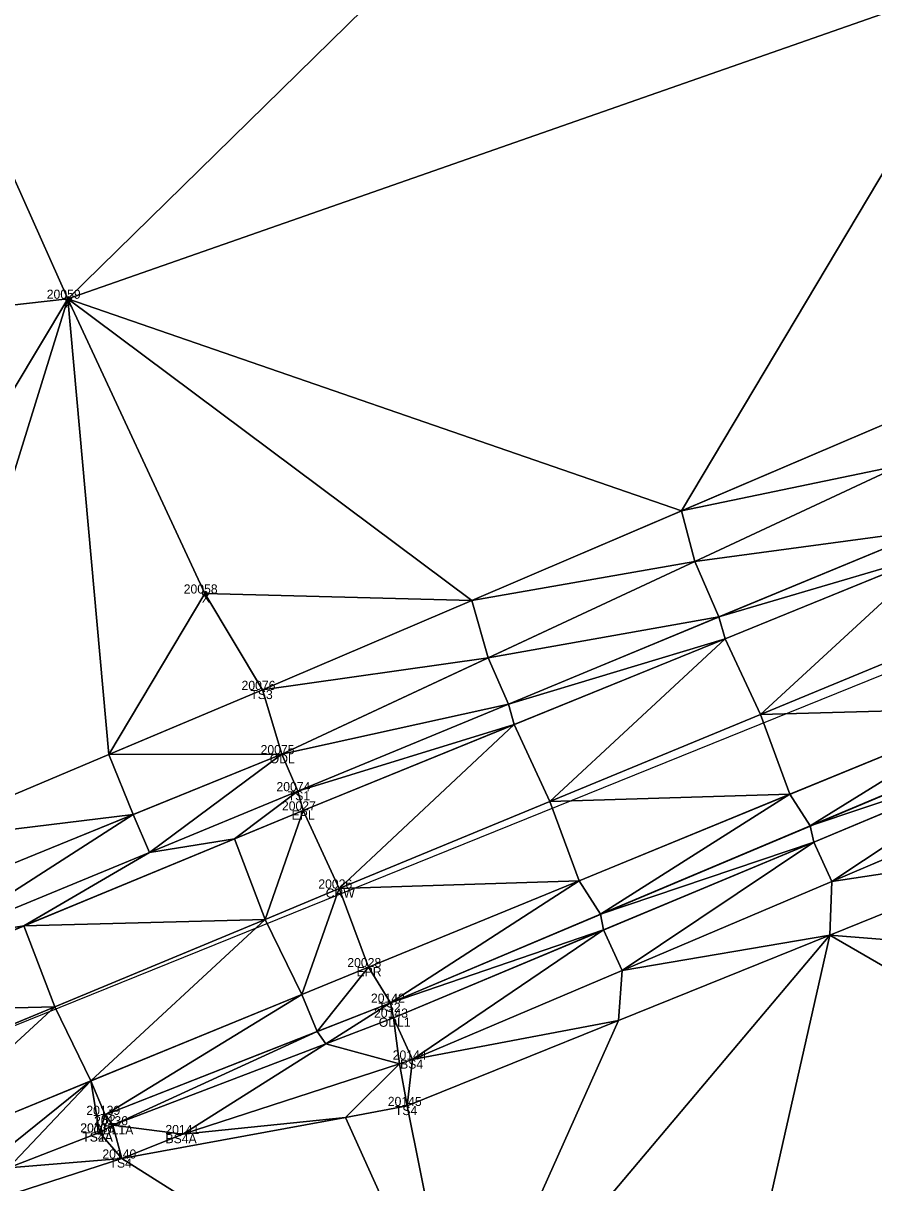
# Model space of a CAD drawing. Extents: x 1966740 to 1969291, y 1117379 to 1118460.
# Drawn here: x 1967040.4 to 1967133.7, y 1117539.4 to 1117666.5 of the extents above; entities that cross this region are included whole.
import ezdxf

# ---------------------------------------------------------------- set-up
doc = ezdxf.new("R2010")
doc.units = 0
for name, color, linetype in [('Level 1', 7, 'Continuous'), ('Level 3', 7, 'Continuous'), ('Level 30', 7, 'Continuous'), ('Level 35', 7, 'Continuous'), ('Level 50', 7, 'Continuous'), ('Level 52', 7, 'Continuous'), ('Level 53', 7, 'Continuous'), ('Level 56', 7, 'Continuous'), ('Level 6', 7, 'Continuous'), ('Level 62', 7, 'Continuous')]:
    doc.layers.add(name, color=color, linetype=linetype)

msp = doc.modelspace()

# ---------------------------------------------------------------- linework, layer by layer
at = {"layer": 'Level 1'}
msp.add_line((1966770.74, 1117448.12), (1967849.47, 1117883.86), dxfattribs=at)
at = {"layer": 'Level 3'}
for points in [[(1966768.15, 1117461.43), (1966869.41, 1117499.34), (1967070.52, 1117582.35), (1967171.25, 1117624.02), (1967269.74, 1117664.9), (1967320.21, 1117685.71), (1967369.37, 1117708.48), (1967468.51, 1117746.66), (1967564.6, 1117784.47), (1967654.68, 1117828.05), (1967680.1, 1117841.48), (1967687.91, 1117842.93), (1967691.45, 1117838.71), (1967693.03, 1117834.22)], [(1966769.51, 1117457.48), (1966870.16, 1117497.34), (1966971.19, 1117538.95), (1967071.09, 1117580.24), (1967172.6, 1117621.53), (1967270.79, 1117661.66), (1967321.12, 1117682.57), (1967371.52, 1117702.88), (1967470.26, 1117741.55), (1967566.67, 1117779.5), (1967661.25, 1117817.53), (1967694.4, 1117831.19), (1967697.89, 1117822.8)], [(1966772.57, 1117449.88), (1966874.49, 1117489.87), (1966974.64, 1117529.93), (1967075.06, 1117571.68), (1967175.91, 1117613.34), (1967274.11, 1117653.69), (1967325.25, 1117674.8), (1967374.73, 1117695.01), (1967473.9, 1117733.1), (1967569.8, 1117771.9), (1967665.19, 1117809.79), (1967697.89, 1117822.8)], [(1966766.42, 1117472.19), (1966865.47, 1117508.82), (1967066.64, 1117593.45), (1967166.55, 1117636.11), (1967264.62, 1117677.56), (1967315.66, 1117698.57), (1967367.9, 1117716.34), (1967464.92, 1117753.87), (1967560.73, 1117793.63)], [(1966775.75, 1117440.57), (1966876.18, 1117480.39), (1966978.46, 1117522.15), (1967078.26, 1117563.06), (1967180.7, 1117605.06), (1967277.98, 1117644.72), (1967308.82, 1117656.67)], [(1967048.76, 1117544.94), (1967049.4, 1117546.86), (1967080.66, 1117559.16), (1967179.58, 1117600.77), (1967277.28, 1117639.86), (1967309.81, 1117650.85), (1967314.11, 1117648.69)], [(1967048.76, 1117544.94), (1967051.21, 1117542.08), (1967082.51, 1117547.84), (1967186.99, 1117590.06), (1967282.24, 1117628.54), (1967312.54, 1117644.56), (1967314.11, 1117648.69)], [(1967057.9, 1117544.76), (1967083.08, 1117552.93), (1967182.44, 1117595.12), (1967280.35, 1117634.58)]]:
    msp.add_lwpolyline(points, dxfattribs=at)
at = {"layer": 'Level 30'}
for centre in [(1967045.28, 1117636.33), (1967060.32, 1117604.02)]:
    msp.add_circle(centre, 0.25, dxfattribs=at)
at = {"layer": 'Level 35'}
for points in [[(1967025.79, 1117679.91), (1967131.79, 1117721.07), (1967045.28, 1117636.33)], [(1967045.28, 1117636.33), (1967131.79, 1117721.07), (1967147.82, 1117672.22)], [(1966942.02, 1117624.67), (1967025.79, 1117679.91), (1967045.28, 1117636.33)], [(1967045.28, 1117636.33), (1967147.82, 1117672.22), (1967112.59, 1117613.07)], [(1967112.59, 1117613.07), (1967147.82, 1117672.22), (1967135.56, 1117622.88)], [(1966942.02, 1117624.67), (1967045.28, 1117636.33), (1967003.71, 1117566.97)], [(1967003.71, 1117566.97), (1967045.28, 1117636.33), (1967026.74, 1117576.66)], [(1967026.74, 1117576.66), (1967045.28, 1117636.33), (1967049.78, 1117586.36)], [(1967045.28, 1117636.33), (1967112.59, 1117613.07), (1967089.61, 1117603.26)], [(1967045.28, 1117636.33), (1967089.61, 1117603.26), (1967060.32, 1117604.02)], [(1967045.28, 1117636.33), (1967060.32, 1117604.02), (1967049.78, 1117586.36)], [(1967112.59, 1117613.07), (1967135.56, 1117622.88), (1967136.68, 1117618.09)], [(1967112.59, 1117613.07), (1967136.68, 1117618.09), (1967114.04, 1117607.53)], [(1967114.04, 1117607.53), (1967136.68, 1117618.09), (1967139.78, 1117611)], [(1967089.61, 1117603.26), (1967112.59, 1117613.07), (1967114.04, 1117607.53)], [(1967114.04, 1117607.53), (1967139.78, 1117611), (1967116.69, 1117601.45)], [(1967116.69, 1117601.45), (1967139.78, 1117611), (1967140.52, 1117608.48)], [(1967089.61, 1117603.26), (1967114.04, 1117607.53), (1967091.4, 1117596.97)], [(1967091.4, 1117596.97), (1967114.04, 1117607.53), (1967116.69, 1117601.45)], [(1967116.69, 1117601.45), (1967140.52, 1117608.48), (1967117.38, 1117599.07)], [(1967117.38, 1117599.07), (1967140.52, 1117608.48), (1967121.24, 1117590.76)], [(1967121.24, 1117590.76), (1967140.52, 1117608.48), (1967144.33, 1117600.3)], [(1967049.78, 1117586.36), (1967060.32, 1117604.02), (1967066.64, 1117593.45)], [(1967060.32, 1117604.02), (1967089.61, 1117603.26), (1967066.64, 1117593.45)], [(1967066.64, 1117593.45), (1967089.61, 1117603.26), (1967091.4, 1117596.97)], [(1967091.4, 1117596.97), (1967116.69, 1117601.45), (1967093.61, 1117591.9)], [(1967093.61, 1117591.9), (1967116.69, 1117601.45), (1967117.38, 1117599.07)], [(1967121.24, 1117590.76), (1967144.33, 1117600.3), (1967147.6, 1117591.49)], [(1967093.61, 1117591.9), (1967117.38, 1117599.07), (1967094.23, 1117589.65)], [(1967094.23, 1117589.65), (1967117.38, 1117599.07), (1967098.15, 1117581.22)], [(1967098.15, 1117581.22), (1967117.38, 1117599.07), (1967121.24, 1117590.76)], [(1967066.64, 1117593.45), (1967091.4, 1117596.97), (1967068.76, 1117586.41)], [(1967068.76, 1117586.41), (1967091.4, 1117596.97), (1967093.61, 1117591.9)], [(1967049.78, 1117586.36), (1967066.64, 1117593.45), (1967068.76, 1117586.41)], [(1967068.76, 1117586.41), (1967093.61, 1117591.9), (1967070.52, 1117582.35)], [(1967070.52, 1117582.35), (1967093.61, 1117591.9), (1967094.23, 1117589.65)], [(1967121.24, 1117590.76), (1967147.6, 1117591.49), (1967124.48, 1117582.01)], [(1967124.48, 1117582.01), (1967147.6, 1117591.49), (1967126.71, 1117578.54)], [(1967126.71, 1117578.54), (1967147.6, 1117591.49), (1967149.74, 1117588.22)], [(1967070.52, 1117582.35), (1967094.23, 1117589.65), (1967071.09, 1117580.24)], [(1967071.09, 1117580.24), (1967094.23, 1117589.65), (1967075.06, 1117571.68)], [(1967075.06, 1117571.68), (1967094.23, 1117589.65), (1967098.15, 1117581.22)], [(1967098.15, 1117581.22), (1967121.24, 1117590.76), (1967124.48, 1117582.01)], [(1967126.71, 1117578.54), (1967149.74, 1117588.22), (1967150.15, 1117586.4)], [(1967026.74, 1117576.66), (1967049.78, 1117586.36), (1967052.47, 1117579.79)], [(1967049.78, 1117586.36), (1967068.76, 1117586.41), (1967052.47, 1117579.79)], [(1967052.47, 1117579.79), (1967068.76, 1117586.41), (1967054.23, 1117575.62)], [(1967054.23, 1117575.62), (1967068.76, 1117586.41), (1967070.52, 1117582.35)], [(1967126.71, 1117578.54), (1967150.15, 1117586.4), (1967127.1, 1117576.77)], [(1967127.1, 1117576.77), (1967150.15, 1117586.4), (1967129.07, 1117572.46)], [(1967129.07, 1117572.46), (1967150.15, 1117586.4), (1967152.07, 1117582.23)], [(1967054.23, 1117575.62), (1967070.52, 1117582.35), (1967063.56, 1117577.12)], [(1967063.56, 1117577.12), (1967070.52, 1117582.35), (1967071.09, 1117580.24)], [(1967098.15, 1117581.22), (1967124.48, 1117582.01), (1967101.37, 1117572.54)], [(1967101.37, 1117572.54), (1967124.48, 1117582.01), (1967103.69, 1117568.85)], [(1967103.69, 1117568.85), (1967124.48, 1117582.01), (1967126.71, 1117578.54)], [(1967129.07, 1117572.46), (1967152.07, 1117582.23), (1967152.01, 1117575.92)], [(1967075.06, 1117571.68), (1967098.15, 1117581.22), (1967101.37, 1117572.54)], [(1967026.74, 1117576.66), (1967052.47, 1117579.79), (1967029.32, 1117570.38)], [(1967029.32, 1117570.38), (1967052.47, 1117579.79), (1967031.12, 1117566.09)], [(1967031.12, 1117566.09), (1967052.47, 1117579.79), (1967054.23, 1117575.62)], [(1967063.56, 1117577.12), (1967071.09, 1117580.24), (1967066.93, 1117568.3)], [(1967066.93, 1117568.3), (1967071.09, 1117580.24), (1967075.06, 1117571.68)], [(1967103.69, 1117568.85), (1967126.71, 1117578.54), (1967127.1, 1117576.77)], [(1967040.46, 1117567.58), (1967054.23, 1117575.62), (1967063.56, 1117577.12)], [(1967040.46, 1117567.58), (1967063.56, 1117577.12), (1967066.93, 1117568.3)], [(1967031.12, 1117566.09), (1967054.23, 1117575.62), (1967040.46, 1117567.58)], [(1967103.69, 1117568.85), (1967127.1, 1117576.77), (1967104.05, 1117567.14)], [(1967104.05, 1117567.14), (1967127.1, 1117576.77), (1967106.07, 1117562.69)], [(1967106.07, 1117562.69), (1967127.1, 1117576.77), (1967129.07, 1117572.46)], [(1967128.84, 1117566.56), (1967129.07, 1117572.46), (1967152.01, 1117575.92)], [(1967128.84, 1117566.56), (1967152.01, 1117575.92), (1967199.69, 1117560.93)], [(1967075.06, 1117571.68), (1967101.37, 1117572.54), (1967078.26, 1117563.06)], [(1967078.26, 1117563.06), (1967101.37, 1117572.54), (1967080.66, 1117559.16)], [(1967080.66, 1117559.16), (1967101.37, 1117572.54), (1967103.69, 1117568.85)], [(1967106.07, 1117562.69), (1967129.07, 1117572.46), (1967128.84, 1117566.56)], [(1967066.93, 1117568.3), (1967075.06, 1117571.68), (1967070.94, 1117560.06)], [(1967070.94, 1117560.06), (1967075.06, 1117571.68), (1967078.26, 1117563.06)], [(1967040.46, 1117567.58), (1967066.93, 1117568.3), (1967043.85, 1117558.71)], [(1967043.85, 1117558.71), (1967066.93, 1117568.3), (1967047.82, 1117550.58)], [(1967047.82, 1117550.58), (1967066.93, 1117568.3), (1967070.94, 1117560.06)], [(1967080.66, 1117559.16), (1967103.69, 1117568.85), (1967104.05, 1117567.14)], [(1967017.37, 1117558.04), (1967031.12, 1117566.09), (1967040.46, 1117567.58)], [(1967017.37, 1117558.04), (1967040.46, 1117567.58), (1967043.85, 1117558.71)], [(1967080.66, 1117559.16), (1967104.05, 1117567.14), (1967081, 1117557.52)], [(1967081, 1117557.52), (1967104.05, 1117567.14), (1967083.08, 1117552.93)], [(1967083.08, 1117552.93), (1967104.05, 1117567.14), (1967106.07, 1117562.69)], [(1967088.4, 1117518.58), (1967105.67, 1117557.2), (1967128.84, 1117566.56)], [(1967088.4, 1117518.58), (1967128.84, 1117566.56), (1967106.21, 1117466.35)], [(1967105.67, 1117557.2), (1967106.07, 1117562.69), (1967128.84, 1117566.56)], [(1967106.21, 1117466.35), (1967128.84, 1117566.56), (1967224.58, 1117511.21)], [(1967128.84, 1117566.56), (1967199.69, 1117560.93), (1967224.58, 1117511.21)], [(1967070.94, 1117560.06), (1967078.26, 1117563.06), (1967072.65, 1117556.01)], [(1967072.65, 1117556.01), (1967078.26, 1117563.06), (1967080.66, 1117559.16)], [(1967083.08, 1117552.93), (1967106.07, 1117562.69), (1967105.67, 1117557.2)], [(1967047.82, 1117550.58), (1967070.94, 1117560.06), (1967049.4, 1117546.86)], [(1967049.4, 1117546.86), (1967070.94, 1117560.06), (1967072.65, 1117556.01)], [(1967072.65, 1117556.01), (1967080.66, 1117559.16), (1967073.58, 1117554.67)], [(1967073.58, 1117554.67), (1967080.66, 1117559.16), (1967081, 1117557.52)], [(1967017.37, 1117558.04), (1967043.85, 1117558.71), (1967020.78, 1117549.12)], [(1967020.78, 1117549.12), (1967043.85, 1117558.71), (1967024.7, 1117541.1)], [(1967024.7, 1117541.1), (1967043.85, 1117558.71), (1967047.82, 1117550.58)], [(1967073.58, 1117554.67), (1967081, 1117557.52), (1967081.65, 1117552.46)], [(1967081, 1117557.52), (1967083.08, 1117552.93), (1967081.65, 1117552.46)], [(1967082.51, 1117547.84), (1967083.08, 1117552.93), (1967105.67, 1117557.2)], [(1967082.51, 1117547.84), (1967105.67, 1117557.2), (1967088.4, 1117518.58)], [(1967049.4, 1117546.86), (1967072.65, 1117556.01), (1967050.24, 1117545.72)], [(1967050.24, 1117545.72), (1967072.65, 1117556.01), (1967073.58, 1117554.67)], [(1967050.24, 1117545.72), (1967073.58, 1117554.67), (1967057.9, 1117544.76)], [(1967057.9, 1117544.76), (1967073.58, 1117554.67), (1967081.65, 1117552.46)], [(1967081.65, 1117552.46), (1967083.08, 1117552.93), (1967082.51, 1117547.84)], [(1967057.9, 1117544.76), (1967081.65, 1117552.46), (1967075.74, 1117546.59)], [(1967075.74, 1117546.59), (1967081.65, 1117552.46), (1967082.51, 1117547.84)], [(1967024.7, 1117541.1), (1967047.82, 1117550.58), (1967035.72, 1117540.87)], [(1967035.72, 1117540.87), (1967047.82, 1117550.58), (1967038.77, 1117541.05)], [(1967038.77, 1117541.05), (1967047.82, 1117550.58), (1967048.76, 1117544.94)], [(1967047.82, 1117550.58), (1967049.4, 1117546.86), (1967048.76, 1117544.94)], [(1967075.74, 1117546.59), (1967082.51, 1117547.84), (1967088.4, 1117518.58)], [(1967048.76, 1117544.94), (1967049.4, 1117546.86), (1967050.24, 1117545.72)], [(1967051.21, 1117542.08), (1967057.9, 1117544.76), (1967075.74, 1117546.59)], [(1967051.21, 1117542.08), (1967075.74, 1117546.59), (1967088.4, 1117518.58)], [(1967048.76, 1117544.94), (1967050.24, 1117545.72), (1967051.21, 1117542.08)], [(1967050.24, 1117545.72), (1967057.9, 1117544.76), (1967051.21, 1117542.08)], [(1967038.77, 1117541.05), (1967048.76, 1117544.94), (1967051.21, 1117542.08)], [(1967038.45, 1117537.97), (1967038.77, 1117541.05), (1967051.21, 1117542.08)], [(1967038.45, 1117537.97), (1967051.21, 1117542.08), (1967088.4, 1117518.58)]]:
    msp.add_lwpolyline(points, close=True, dxfattribs=at)
at = {"layer": 'Level 50'}
for centre in [(1967066.64, 1117593.45), (1967068.76, 1117586.41), (1967070.52, 1117582.35), (1967071.09, 1117580.24), (1967075.06, 1117571.68), (1967078.26, 1117563.06), (1967080.66, 1117559.16), (1967081, 1117557.52), (1967083.08, 1117552.93), (1967082.51, 1117547.84), (1967049.4, 1117546.86), (1967050.24, 1117545.72), (1967048.76, 1117544.94), (1967048.76, 1117544.94), (1967057.9, 1117544.76), (1967051.21, 1117542.08)]:
    msp.add_circle(centre, 0.001, dxfattribs=at)
at = {"layer": 'Level 6'}
for points in [[(1966766.64, 1117466.58), (1966867.24, 1117504.5), (1967068.76, 1117586.41), (1967167.95, 1117632.67), (1967266.82, 1117671.88), (1967316.79, 1117693.47), (1967368.01, 1117713.34), (1967465.67, 1117751.74), (1967560.73, 1117793.63)], [(1967050.24, 1117545.72), (1967081, 1117557.52), (1967180.2, 1117598.94), (1967280.35, 1117634.58), (1967311.17, 1117647.93)]]:
    msp.add_lwpolyline(points, dxfattribs=at)

# ---------------------------------------------------------------- texts
at = {"layer": 'Level 52'}
for s, p in [('20059', (1967042.98, 1117636.33)), ('20058', (1967058, 1117604.02))]:
    msp.add_text(s, height=1, dxfattribs=at).set_placement(p)
at = {"layer": 'Level 53'}
for s, p in [('20076', (1967064.34, 1117593.45)), ('TS3', (1967065.31, 1117592.45)), ('20074', (1967068.17, 1117582.35)), ('TS1', (1967069.41, 1117581.35)), ('20027', (1967068.77, 1117580.24)), ('EPL', (1967069.83, 1117579.24)), ('20026', (1967072.76, 1117571.68)), ('CRW', (1967073.57, 1117570.68)), ('20028', (1967075.94, 1117563.06)), ('EPR', (1967076.95, 1117562.06)), ('20142', (1967078.53, 1117559.16)), ('TS2', (1967079.34, 1117558.16)), ('20143', (1967078.87, 1117557.52)), ('ODL1', (1967079.39, 1117556.52)), ('20144', (1967080.92, 1117552.93)), ('BS4', (1967081.73, 1117551.93)), ('20139', (1967047.32, 1117546.86)), ('20145', (1967080.38, 1117547.84)), ('TS4', (1967081.16, 1117546.84)), ('TS2', (1967048.08, 1117545.86)), ('20136', (1967048.16, 1117545.72)), ('20137', (1967046.65, 1117544.94)), ('20138', (1967046.66, 1117544.94)), ('ODL1A', (1967048.09, 1117544.72)), ('20141', (1967055.99, 1117544.76)), ('TS4A', (1967046.87, 1117543.94)), ('TS2A', (1967046.89, 1117543.94)), ('BS4A', (1967056, 1117543.76)), ('20140', (1967049.08, 1117542.08)), ('TS4', (1967049.86, 1117541.08))]:
    msp.add_text(s, height=1, dxfattribs=at).set_placement(p)
at = {"layer": 'Level 56'}
for s, p in [('20075', (1967066.43, 1117586.41)), ('ODL', (1967067.43, 1117585.41))]:
    msp.add_text(s, height=1, dxfattribs=at).set_placement(p)
at = {"layer": 'Level 62'}
for p in [(1967044.94, 1117635.33), (1967059.99, 1117603.02)]:
    msp.add_text('X', height=1, dxfattribs=at).set_placement(p)

doc.saveas('drawing.dxf')
